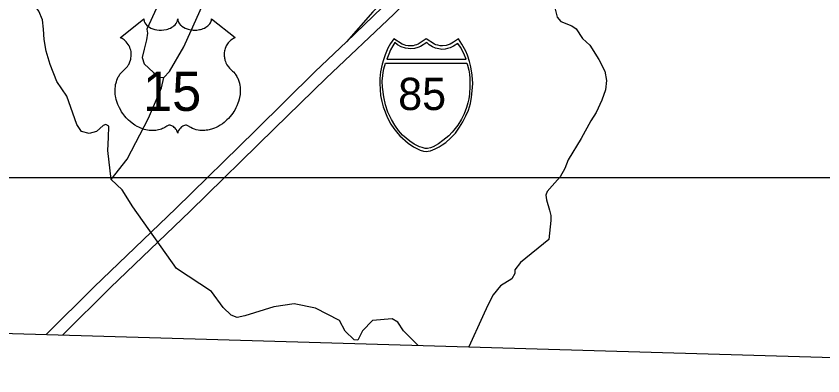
# Model space of a CAD drawing. Extents: x 2056842 to 2160602, y 826753 to 1016856.
# Drawn here: x 2065664 to 2070045, y 844776 to 846726 of the extents above; entities that cross this region are included whole.
import ezdxf

# ---------------------------------------------------------------- set-up
doc = ezdxf.new("R2010")
doc.units = 0
for name, color, linetype in [('Exist Boundary Political CountyLine', 7, 'Continuous'), ('Exist Hydrographic Lake Shore', 7, 'Continuous'), ('Exist Hydrographic Misc Water Feature', 7, 'Continuous'), ('Exist Road Primary Interstate Divided Center Attributed', 7, 'Continuous'), ('Exist Road Primary Interstate Ramp 1 Lane Attributed', 7, 'Continuous'), ('Exist Road Primary Interstate Shield CELL', 7, 'Continuous'), ('Exist Road Primary Interstate Shield Number Label', 7, 'Continuous'), ('Exist Road Primary US Shield CELL', 7, 'Continuous'), ('Exist Road Primary US Shield Number Label', 7, 'Continuous'), ('Map Preparation Inset Cut Line', 7, 'Continuous')]:
    doc.layers.add(name, color=color, linetype=linetype)

msp = doc.modelspace()

# ---------------------------------------------------------------- linework, layer by layer
at = {"layer": 'Exist Boundary Political CountyLine'}
msp.add_lwpolyline([(2065271, 845016.7), (2073509.7, 844776)], dxfattribs=at)
at = {"layer": 'Exist Hydrographic Lake Shore'}
for points in [[(2065939.5, 846292.7), (2065885.7, 846372), (2065847.9, 846463.8), (2065827.6, 846535.5), (2065815.5, 846599.5), (2065813.1, 846654.9), (2065807.9, 846706.1), (2065787.5, 846752.2), (2065738.9, 846823.9), (2065703, 846882.8), (2065659.6, 846998)], [(2068588.1, 846778.5), (2068602.1, 846719.6), (2068622.6, 846696.5), (2068681.5, 846673.5), (2068705.8, 846658.1), (2068739, 846605), (2068778.7, 846567.9), (2068828.6, 846491.1), (2068860.5, 846428.4), (2068869.5, 846377.2), (2068864.4, 846326), (2068845.2, 846269.6), (2068814.5, 846203.1), (2068785.1, 846158.3), (2068732.6, 846062.3), (2068661, 845947.1), (2068643.1, 845899.7), (2068617.5, 845854.9), (2068575.3, 845806.3), (2068548.4, 845775.5), (2068540.7, 845756.3), (2068543.3, 845729.5), (2068559.9, 845674.4), (2068567.6, 845645), (2068567.6, 845618.1), (2068556.1, 845514.4), (2068403.1, 845390.9), (2068371.1, 845351.2), (2068371.1, 845330.7), (2068355.7, 845302.6), (2068294.3, 845264.2), (2068254.7, 845215.5), (2068225.3, 845159.2), (2068195.8, 845096.5), (2068121.8, 844933.4)], [(2066180, 845840.8), (2066162.1, 845997), (2066164.6, 846067.4), (2066167.2, 846128.8), (2066151.8, 846139.1), (2066136.5, 846134), (2066100.6, 846100.7), (2066059.7, 846090.4), (2066018.8, 846100.7), (2065993.2, 846139.1), (2065939.5, 846292.7)], [(2067846.1, 844941.5), (2067767.3, 845020.3), (2067736.6, 845066.4), (2067705.9, 845084.3), (2067598.4, 845076.6), (2067544.7, 845020.3), (2067519.1, 844969.1), (2067498.6, 844971.7), (2067450, 845017.8), (2067419.3, 845076.6), (2067288.8, 845143.2), (2067173.7, 845166.2), (2067063.7, 845150.9), (2066905.1, 845102.2), (2066864.1, 845092), (2066830.9, 845104.8), (2066787.4, 845145.8), (2066724.9, 845232.8), (2066535.6, 845358.3), (2066298, 845691.7), (2066238.8, 845784.5), (2066180, 845840.8)]]:
    msp.add_lwpolyline(points, dxfattribs=at)
at = {"layer": 'Exist Hydrographic Misc Water Feature'}
for points in [[(2066446.1, 846814.9), (2066384.6, 846679.3), (2066374.4, 846656.2), (2066377, 846633.2), (2066371.9, 846597.3), (2066359.1, 846546.1), (2066348.8, 846502.6), (2066359.1, 846466.8), (2066410.2, 846420.7), (2066443.5, 846395.1), (2066466.5, 846393.8)], [(2066466.5, 846393.8), (2066497.2, 846425.8), (2066574, 846558.9), (2066678.9, 846791.9)], [(2066180, 845840.8), (2066267, 845950.9), (2066382.1, 846173.6), (2066453.7, 846337.5), (2066466.5, 846393.8)]]:
    msp.add_lwpolyline(points, dxfattribs=at)
at = {"layer": 'Exist Road Primary Interstate Divided Center Attributed'}
for points in [[(2068766.4, 848069.5), (2068554.6, 847751.9), (2068403.4, 847556.2), (2068263.1, 847387), (2068102.3, 847211.8), (2067896.6, 847013.8), (2067651.8, 846773.7), (2067457.1, 846587.3)], [(2065917.7, 844997.8), (2066177.1, 845255.4), (2066608.7, 845669.6), (2067067.6, 846117.2), (2067348.3, 846389.7), (2067715.5, 846736.3), (2067972.1, 846994.6), (2068110.3, 847125.4)], [(2067457.1, 846587.3), (2067288.3, 846425.7), (2066964.4, 846106.4), (2066531.9, 845682.8), (2066087, 845258.4), (2065826.8, 845000.5)]]:
    msp.add_lwpolyline(points, dxfattribs=at)
at = {"layer": 'Exist Road Primary Interstate Ramp 1 Lane Attributed'}
msp.add_lwpolyline([(2068356, 847954.8), (2068295.5, 847789.1), (2068213.7, 847598.9), (2068150.6, 847476.2), (2068103.6, 847390), (2068059.2, 847313.1), (2068000, 847226.8), (2067945.3, 847148.6), (2067879.6, 847059.8), (2067783.1, 846944.2), (2067719.4, 846873.4), (2067600.3, 846749.5), (2067457.1, 846587.3)], dxfattribs=at)
at = {"layer": 'Exist Road Primary Interstate Shield CELL'}
for points in [[(2067891.2, 845993.1), (2067900.7, 845994), (2067913.4, 845996.5), (2067925.8, 846000.5), (2067939.9, 846006.8), (2067960.8, 846018.3), (2067977.5, 846028.2), (2067996.9, 846041.1), (2068023, 846064.8), (2068049, 846092.3), (2068072, 846123.3), (2068090.3, 846152.3), (2068106.4, 846185.5), (2068119.8, 846216.4), (2068130.5, 846251.7), (2068137.5, 846286), (2068141.1, 846321.6), (2068143.5, 846361.2), (2068140.8, 846405.8), (2068133, 846451.3), (2068125.8, 846479.7), (2068114.7, 846513.6), (2068105.7, 846535.3), (2068084.9, 846573.7), (2068066.2, 846603.3), (2068038.9, 846584.2), (2068021.2, 846574.7), (2068010.3, 846569.8), (2067999.2, 846567.7), (2067978.7, 846565.2), (2067965.8, 846565.8), (2067953.8, 846568.5), (2067943.7, 846570.7), (2067935.5, 846574.7), (2067891.2, 846603.3), (2067847, 846574.7), (2067837.7, 846570.5), (2067828.2, 846568.5), (2067819, 846565.9), (2067803.9, 846565.2), (2067792.3, 846565.6), (2067780.4, 846567.7), (2067771.1, 846569.6), (2067760.6, 846574.7), (2067715.4, 846603.3), (2067697.7, 846577.6), (2067683.2, 846552.2), (2067667.9, 846516.3), (2067658.3, 846488.5), (2067651.5, 846465.6), (2067643.2, 846423.6), (2067638.9, 846387.1), (2067638.1, 846361.2), (2067642.9, 846296.7), (2067649.9, 846262.4), (2067657.1, 846234.6), (2067681, 846174.5), (2067698.9, 846140.9), (2067714.3, 846116.7), (2067735.9, 846089.6), (2067747.6, 846076.6), (2067792.4, 846037.4), (2067822.3, 846017), (2067846.2, 846004.1), (2067857.5, 845999.8), (2067875.1, 845994.9)], [(2067720.8, 846582.6), (2067709.8, 846565.7), (2067697.1, 846542.8), (2067687, 846519.1), (2067676.6, 846493), (2068108.2, 846492.8), (2068098.2, 846515.3), (2068087.4, 846537.8), (2068076.1, 846558.4), (2068062.4, 846578.3), (2068038.2, 846563), (2068020.6, 846554.7), (2068006.4, 846549.8), (2067994.4, 846547.1), (2067975.8, 846545.6), (2067967.5, 846546.1), (2067941.6, 846552), (2067924, 846559.2), (2067907.3, 846570.3), (2067893.8, 846583), (2067859.6, 846562.3), (2067844.5, 846555.7), (2067827, 846551.2), (2067807.9, 846548.8), (2067778.5, 846552), (2067755.4, 846560), (2067735.5, 846570.3)], [(2068110.7, 846471.5), (2068115.4, 846459.4), (2068121.7, 846432.3), (2068125.1, 846411.5), (2068128.5, 846387.5), (2068127.3, 846346.3), (2068125.3, 846303.8), (2068121.4, 846278.5), (2068116.2, 846255.6), (2068109, 846230.2), (2068097.5, 846196.3), (2068081.6, 846167.7), (2068061.7, 846135.8), (2068040.2, 846108), (2068030.9, 846096.4), (2068013.2, 846077.7), (2067981, 846051.9), (2067957.4, 846034.3), (2067929.3, 846017.7), (2067914.9, 846011.3), (2067898.3, 846007.8), (2067884.6, 846008.8), (2067867.9, 846013.2), (2067854.5, 846016.9), (2067825.1, 846032.8), (2067801.2, 846048.7), (2067761.4, 846081.3), (2067740, 846106.5), (2067719.9, 846135.8), (2067702.1, 846165.9), (2067683, 846205.6), (2067669.5, 846245.5), (2067659.8, 846288.6), (2067653.2, 846341.2), (2067652.4, 846373.3), (2067654.4, 846404.1), (2067657.3, 846420.3), (2067661.2, 846440.4), (2067669.1, 846471.3)]]:
    msp.add_lwpolyline(points, close=True, dxfattribs=at)
at = {"layer": 'Exist Road Primary US Shield CELL'}
msp.add_lwpolyline([(2066357.2, 846711.6), (2066357.6, 846706.3), (2066358.9, 846700), (2066359.8, 846696.7), (2066362.8, 846690.5), (2066367.7, 846683.1), (2066374.5, 846675.9), (2066382.1, 846669.6), (2066387.3, 846666.2), (2066396.1, 846661.5), (2066406, 846657.3), (2066417.1, 846654.1), (2066428.4, 846651.9), (2066440.8, 846650.5), (2066453, 846650.3), (2066466.3, 846651.3), (2066480.8, 846654.1), (2066487.6, 846655.8), (2066495.1, 846658.4), (2066502.1, 846661.3), (2066509.8, 846665.4), (2066515.9, 846669.3), (2066520.7, 846672.8), (2066527.6, 846679.4), (2066533, 846686.1), (2066535.3, 846689.9), (2066537.3, 846693.6), (2066540, 846701.3), (2066540.7, 846704.8), (2066541.3, 846711.9), (2066541.7, 846705.9), (2066542.3, 846702.2), (2066543.3, 846698.5), (2066544.8, 846694.6), (2066547.6, 846689.2), (2066550.6, 846684.6), (2066556.3, 846677.9), (2066559.9, 846674.5), (2066563.2, 846671.8), (2066571.9, 846665.8), (2066582.1, 846660.7), (2066587.1, 846658.5), (2066592.3, 846656.7), (2066598.8, 846654.7), (2066605.6, 846653.1), (2066612.3, 846651.9), (2066619.1, 846651), (2066626.1, 846650.4), (2066631.8, 846650.3), (2066638.8, 846650.3), (2066645.2, 846650.7), (2066651.8, 846651.5), (2066659.1, 846652.7), (2066665, 846654), (2066672.7, 846656), (2066679.7, 846658.5), (2066685.9, 846661.2), (2066693.8, 846665.4), (2066700.3, 846669.4), (2066705, 846673.2), (2066710.6, 846678.4), (2066715.9, 846684.5), (2066719, 846689), (2066721.2, 846693.7), (2066723.3, 846698.5), (2066724.6, 846703.7), (2066725.2, 846708.2), (2066725.3, 846712), (2066853.9, 846609.6), (2066850.8, 846608.4), (2066843.9, 846605), (2066838.3, 846601.7), (2066829.5, 846595.5), (2066825.7, 846592.1), (2066821.9, 846588.5), (2066818.4, 846584.7), (2066815.3, 846581.1), (2066811.6, 846576), (2066808.2, 846570.8), (2066805, 846565.1), (2066802.6, 846560.1), (2066798.6, 846549.8), (2066796.7, 846543.3), (2066795.5, 846537.7), (2066794, 846526.3), (2066793.6, 846520.8), (2066793.6, 846515.4), (2066793.9, 846509.7), (2066794.5, 846504.2), (2066795.4, 846498.5), (2066796.4, 846493.5), (2066798, 846487.4), (2066800.2, 846480.2), (2066803, 846473.3), (2066808.9, 846462.1), (2066816.5, 846450.7), (2066821.9, 846444.3), (2066827.2, 846438.9), (2066835.1, 846432.2), (2066839.4, 846428.4), (2066844.4, 846423.4), (2066852.4, 846414.1), (2066855.7, 846409.7), (2066859, 846404.8), (2066862, 846399.7), (2066865, 846394.2), (2066867.5, 846389.4), (2066872, 846378.4), (2066875.3, 846367.7), (2066876.8, 846362), (2066879.2, 846349.4), (2066880.1, 846343.2), (2066881.1, 846330.9), (2066881.2, 846316), (2066880, 846301.9), (2066877.4, 846285.4), (2066875.2, 846275.5), (2066871.8, 846264), (2066868.5, 846254.1), (2066862.6, 846239.4), (2066857.4, 846228.8), (2066850.7, 846216.3), (2066846, 846208.8), (2066840.6, 846200.7), (2066833.9, 846191.5), (2066826, 846181.6), (2066816.5, 846171.2), (2066808.8, 846163.5), (2066798.8, 846154.5), (2066792.7, 846149.5), (2066784.1, 846143), (2066772.2, 846135.1), (2066760.5, 846128.3), (2066750.6, 846123.2), (2066741.8, 846119.4), (2066730.4, 846115.1), (2066711.4, 846109.8), (2066704.5, 846108.4), (2066696.3, 846107.2), (2066688.6, 846106.4), (2066681.1, 846106), (2066671.1, 846106), (2066661.2, 846106.7), (2066651.8, 846108.1), (2066642, 846110.2), (2066631.7, 846113.2), (2066622.4, 846116.8), (2066613, 846121.5), (2066597.1, 846131.5), (2066592.5, 846133.9), (2066589.9, 846134.6), (2066583.7, 846134.9), (2066578, 846133.7), (2066572, 846131.4), (2066568.5, 846129.4), (2066563.7, 846126.3), (2066560.1, 846123.4), (2066555.7, 846119.3), (2066552.6, 846115.8), (2066550.3, 846113), (2066545.8, 846106), (2066544.2, 846102.6), (2066542.6, 846098.3), (2066541.1, 846091.9), (2066539.1, 846100), (2066536.7, 846105.3), (2066534, 846109.8), (2066531.1, 846113.9), (2066526.7, 846119), (2066522.6, 846122.9), (2066517.8, 846126.9), (2066512.6, 846130), (2066508.5, 846132.1), (2066504.7, 846133.6), (2066500, 846134.7), (2066496.3, 846135), (2066493.1, 846134.9), (2066488.9, 846133.9), (2066483, 846129.8), (2066477.5, 846126), (2066471.5, 846122.2), (2066464.4, 846118.4), (2066459.2, 846116), (2066452.9, 846113.6), (2066445.6, 846111.1), (2066437.7, 846109.1), (2066429.6, 846107.5), (2066422.5, 846106.4), (2066414.8, 846105.7), (2066407.9, 846105.4), (2066400.7, 846105.5), (2066393.9, 846106), (2066386.1, 846106.7), (2066376.4, 846108.2), (2066368.3, 846110), (2066359.8, 846112.3), (2066351.1, 846115), (2066341.7, 846118.6), (2066330, 846123.7), (2066321.9, 846127.9), (2066309.1, 846135.2), (2066294, 846145.6), (2066282.7, 846154.8), (2066274.4, 846162.4), (2066262.1, 846174.8), (2066255, 846182.9), (2066243.7, 846197.5), (2066236.5, 846208.1), (2066231.8, 846215.8), (2066225, 846228.3), (2066221.2, 846236.1), (2066216.3, 846247.5), (2066212.5, 846257.9), (2066209.3, 846267.8), (2066207.6, 846274.1), (2066205.2, 846285.1), (2066203.7, 846293), (2066202.3, 846303.7), (2066201.5, 846315), (2066201.3, 846325.4), (2066201.6, 846334.1), (2066202.6, 846344.2), (2066204.3, 846354.9), (2066206.3, 846364.1), (2066208.2, 846370.7), (2066210.9, 846378.8), (2066214.5, 846387.7), (2066218.8, 846396.2), (2066222.8, 846403.2), (2066227.9, 846410.8), (2066232.9, 846417.3), (2066239.5, 846424.4), (2066246.4, 846431), (2066252.6, 846436.1), (2066260.1, 846443.4), (2066263.9, 846447.8), (2066268.6, 846453.9), (2066272.3, 846459.6), (2066275.3, 846464.7), (2066279.2, 846472.2), (2066281.6, 846477.8), (2066284.5, 846486.5), (2066286, 846492.6), (2066287.5, 846500.4), (2066288.5, 846507.8), (2066288.9, 846517), (2066288.7, 846524.6), (2066287.7, 846533.5), (2066286, 846542), (2066284, 846549.4), (2066280.8, 846557.9), (2066277.9, 846564.2), (2066272.9, 846572.6), (2066267.5, 846580.4), (2066261.8, 846586.8), (2066256.1, 846592.5), (2066250.6, 846596.8), (2066245.4, 846600.5), (2066238.9, 846604.4), (2066232.6, 846607.6), (2066228.6, 846609.2)], close=True, dxfattribs=at)
at = {"layer": 'Map Preparation Inset Cut Line'}
msp.add_lwpolyline([(2059276.8, 845851.8), (2104036.2, 845851.8), (2104036.2, 868310.8), (2085975.1, 868308.6), (2085982, 877260.1), (2059276.8, 877260.1), (2059276.8, 845851.8)], dxfattribs=at)

# ---------------------------------------------------------------- texts
at = {"layer": 'Exist Road Primary Interstate Shield Number Label'}
msp.add_text('85', height=175, dxfattribs=at).set_placement((2067738.4, 846216.9))
at = {"layer": 'Exist Road Primary US Shield Number Label'}
msp.add_text('15', height=212.5, dxfattribs=at).set_placement((2066353, 846212.3))

doc.saveas('drawing.dxf')
